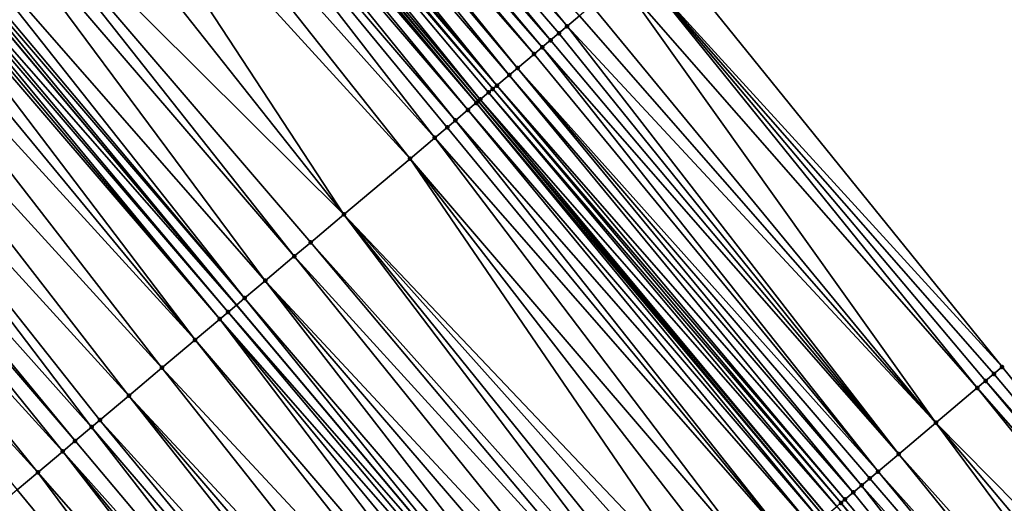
# Model space of a CAD drawing. Header units: feet. Extents: x 2004186 to 2014793, y 836912 to 864902.
# Tile 405 of 656: x 2009208 to 2009244, y 849828 to 849846. Entities that reach past the tile are written whole.
import ezdxf

# ---------------------------------------------------------------- set-up
doc = ezdxf.new("R2010")
doc.units = ezdxf.units.FT
doc.header["$LTSCALE"] = 100
doc.header["$MEASUREMENT"] = 0
for name, color, linetype, lineweight in [('EP_Travel Lane', 5, 'Continuous', 40), ('GPL_Skip Line', 2, 'Continuous', 40), ('Road Shots', 4, 'Continuous', 200), ('Road X-Section', 30, 'Continuous', 13)]:
    doc.layers.add(name, color=color, linetype=linetype, lineweight=lineweight)
doc.layers.add('I-77 SB_MM21-27-Surface-Border', color=7, linetype='Continuous')
doc.layers.add('I-77 SB_MM21-27-Surface-TIN', color=7, linetype='Continuous')

msp = doc.modelspace()

# ---------------------------------------------------------------- linework, layer by layer
at = {"layer": 'EP_Travel Lane'}
msp.add_polyline3d([(2009289.296537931, 849766.8143663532, 426.2140556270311), (2009276.421089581, 849782.1187031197, 426.2034524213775), (2009263.545649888, 849797.4230295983, 426.1719737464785), (2009250.664476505, 849812.7291025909, 426.1683175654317), (2009237.782705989, 849828.0281321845, 426.1587595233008), (2009224.900938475, 849843.3271582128, 426.1579321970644), (2009212.019177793, 849858.626176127, 426.1769712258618), (2009199.137408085, 849873.925204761, 426.1697639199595), (2009186.255642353, 849889.2242286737, 426.1741493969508), (2009173.373888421, 849904.5232385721, 426.2126280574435), (2009160.492126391, 849919.8222580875, 426.2279034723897), (2009147.61129366, 849935.1153608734, 426.2757587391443), (2009134.724738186, 849950.4103643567, 426.2853561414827), (2009121.838209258, 849965.7053363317, 426.3253862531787), (2009108.951654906, 849981.0003384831, 426.3362413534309), (2009096.065092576, 849996.2953501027, 426.3379628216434), (2009083.178587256, 850011.5902940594, 426.4051293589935)], dxfattribs=at)
at = {"layer": 'GPL_Skip Line'}
msp.add_polyline3d([(2009280.342932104, 849759.2818845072, 426.3741667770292), (2009267.467481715, 849774.5862236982, 426.3685787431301), (2009254.592042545, 849789.8905495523, 426.3357610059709), (2009241.714104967, 849805.1927901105, 426.3240390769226), (2009228.832333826, 849820.4918240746, 426.3074661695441), (2009215.950572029, 849835.7908469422, 426.3180639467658), (2009203.068817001, 849851.0898617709, 426.3483442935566), (2009190.187054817, 849866.3888850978, 426.3578172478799), (2009177.305283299, 849881.6879195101, 426.3401470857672), (2009164.423530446, 849896.9869317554, 426.3767538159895), (2009151.541766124, 849912.2859576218, 426.3800087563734), (2009138.6634033, 849927.5878026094, 426.428996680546), (2009125.788463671, 849942.8925916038, 426.4307383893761), (2009112.913553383, 849958.1973457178, 426.4662020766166), (2009100.038626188, 849973.5021199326, 426.4822330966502), (2009087.16368466, 849988.8069111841, 426.4817926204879), (2009074.288790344, 850004.1116463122, 426.5356119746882)], dxfattribs=at)
at = {"layer": 'I-77 SB_MM21-27-Surface-Border', "color": 3, "linetype": 'ByBlock', "lineweight": -2}
msp.add_polyline3d([(2009101.702891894, 850001.0384872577, 426.1016760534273), (2009115.036951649, 849986.1199736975, 426.0732741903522), (2009128.371013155, 849971.2014580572, 426.0469270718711), (2009141.39894556, 849956.025483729, 425.982037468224), (2009154.426917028, 849940.8494629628, 425.9619588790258), (2009167.299604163, 849925.554361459, 425.9213416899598), (2009180.181355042, 849910.2553515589, 425.8787174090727), (2009193.063114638, 849894.9563313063, 425.8620500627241), (2009205.944874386, 849879.6573108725, 425.8454355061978), (2009218.826640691, 849864.358282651, 425.8479470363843), (2009231.708403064, 849849.0592590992, 425.8390255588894), (2009244.284192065, 849833.5025918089, 425.8508335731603), (2009256.859986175, 849817.9459184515, 425.8774976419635), (2009269.590475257, 849802.5082758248, 425.8973569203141), (2009282.159816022, 849786.9464547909, 425.9582849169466), (2009295.188307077, 849771.7708733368, 425.9705888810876)], dxfattribs=at)
at = {"layer": 'I-77 SB_MM21-27-Surface-TIN', "color": 128, "linetype": 'ByBlock', "lineweight": -2}
for points in [[(2009215.460920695, 849861.5242168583, 426.0384434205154), (2009214.84897167, 849861.0089320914, 426.0732685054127), (2009228.189693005, 849846.0963754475, 426.030067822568)], [(2009215.460920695, 849861.5242168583, 426.0384434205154), (2009228.189693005, 849846.0963754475, 426.030067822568), (2009228.648656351, 849846.4828371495, 426.0085353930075)], [(2009214.84897167, 849861.0089320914, 426.0732685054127), (2009214.390009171, 849860.6224693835, 426.0972640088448), (2009227.57774406, 849845.5810905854, 426.0651255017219)], [(2009214.84897167, 849861.0089320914, 426.0732685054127), (2009227.883718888, 849845.838732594, 426.0486308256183), (2009228.189693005, 849846.0963754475, 426.030067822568)], [(2009214.84897167, 849861.0089320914, 426.0732685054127), (2009227.57774406, 849845.5810905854, 426.0651255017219), (2009227.883718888, 849845.838732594, 426.0486308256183)], [(2009214.390009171, 849860.6224693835, 426.0972640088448), (2009214.084034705, 849860.3648269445, 426.1148125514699), (2009227.271769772, 849845.3234479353, 426.0831912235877)], [(2009214.390009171, 849860.6224693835, 426.0972640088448), (2009227.271769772, 849845.3234479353, 426.0831912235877), (2009227.57774406, 849845.5810905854, 426.0651255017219)], [(2009214.084034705, 849860.3648269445, 426.1148125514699), (2009213.778059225, 849860.1071857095, 426.1294125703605), (2009226.965794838, 849845.0658060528, 426.0993773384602)], [(2009214.084034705, 849860.3648269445, 426.1148125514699), (2009226.965794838, 849845.0658060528, 426.0993773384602), (2009227.271769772, 849845.3234479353, 426.0831912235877)], [(2009213.472084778, 849859.8495432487, 426.1470149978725), (2009213.01312124, 849859.4630817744, 426.1679890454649), (2009226.047865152, 849844.2928862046, 426.1337344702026)], [(2009213.778059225, 849860.1071857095, 426.1294125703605), (2009213.472084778, 849859.8495432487, 426.1470149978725), (2009226.353841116, 849844.5505268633, 426.1205451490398)], [(2009213.472084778, 849859.8495432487, 426.1470149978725), (2009226.047865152, 849844.2928862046, 426.1337344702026), (2009226.353841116, 849844.5505268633, 426.1205451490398)], [(2009213.778059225, 849860.1071857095, 426.1294125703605), (2009226.353841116, 849844.5505268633, 426.1205451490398), (2009226.965794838, 849845.0658060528, 426.0993773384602)], [(2009213.01312124, 849859.4630817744, 426.1679890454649), (2009212.707147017, 849859.205439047, 426.1862439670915), (2009225.588903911, 849843.9064220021, 426.1613895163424)], [(2009213.01312124, 849859.4630817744, 426.1679890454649), (2009225.588903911, 849843.9064220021, 426.1613895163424), (2009226.047865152, 849844.2928862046, 426.1337344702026)], [(2009212.554158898, 849859.0766188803, 426.1924403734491), (2009212.401168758, 849858.9478011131, 426.192761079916), (2009225.435915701, 849843.7776019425, 426.1673238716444)], [(2009212.707147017, 849859.205439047, 426.1862439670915), (2009212.554158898, 849859.0766188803, 426.1924403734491), (2009225.588903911, 849843.9064220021, 426.1613895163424)], [(2009212.554158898, 849859.0766188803, 426.1924403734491), (2009225.435915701, 849843.7776019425, 426.1673238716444), (2009225.588903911, 849843.9064220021, 426.1613895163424)], [(2009212.095183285, 849858.6901717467, 426.1783004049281), (2009212.019177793, 849858.626176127, 426.1769712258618), (2009224.900938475, 849843.3271582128, 426.1579321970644)], [(2009212.401168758, 849858.9478011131, 426.192761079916), (2009212.095183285, 849858.6901717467, 426.1783004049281), (2009224.976941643, 849843.3911529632, 426.1577036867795)], [(2009212.095183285, 849858.6901717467, 426.1783004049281), (2009224.900938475, 849843.3271582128, 426.1579321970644), (2009224.976941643, 849843.3911529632, 426.1577036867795)], [(2009212.401168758, 849858.9478011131, 426.192761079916), (2009225.282925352, 849843.6487844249, 426.1670338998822), (2009225.435915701, 849843.7776019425, 426.1673238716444)], [(2009212.401168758, 849858.9478011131, 426.192761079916), (2009224.976941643, 849843.3911529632, 426.1577036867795), (2009225.282925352, 849843.6487844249, 426.1670338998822)], [(2009211.78920287, 849858.4325363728, 426.1785491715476), (2009211.483227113, 849858.1748954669, 426.1923439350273), (2009224.517975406, 849843.0046946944, 426.1708286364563)], [(2009211.942192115, 849858.5613552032, 426.1756249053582), (2009211.78920287, 849858.4325363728, 426.1785491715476), (2009224.823951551, 849843.262335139, 426.1581636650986)], [(2009211.78920287, 849858.4325363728, 426.1785491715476), (2009224.517975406, 849843.0046946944, 426.1708286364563), (2009224.823951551, 849843.262335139, 426.1581636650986)], [(2009211.942192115, 849858.5613552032, 426.1756249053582), (2009224.823951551, 849843.262335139, 426.1581636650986), (2009212.019177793, 849858.626176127, 426.1769712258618)], [(2009224.823951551, 849843.262335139, 426.1581636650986), (2009224.900938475, 849843.3271582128, 426.1579321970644), (2009212.019177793, 849858.626176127, 426.1769712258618)], [(2009211.483227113, 849858.1748954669, 426.1923439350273), (2009211.024261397, 849857.7884365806, 426.2069818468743), (2009224.059009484, 849842.6182360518, 426.1848696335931)], [(2009211.483227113, 849858.1748954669, 426.1923439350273), (2009224.059009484, 849842.6182360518, 426.1848696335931), (2009224.517975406, 849843.0046946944, 426.1708286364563)], [(2009211.024261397, 849857.7884365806, 426.2069818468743), (2009209.953337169, 849856.8867041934, 426.2288584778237), (2009223.294064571, 849841.9741403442, 426.2033003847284)], [(2009211.024261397, 849857.7884365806, 426.2069818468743), (2009223.753030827, 849842.3605985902, 426.1902304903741), (2009224.059009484, 849842.6182360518, 426.1848696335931)], [(2009211.024261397, 849857.7884365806, 426.2069818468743), (2009223.294064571, 849841.9741403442, 426.2033003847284), (2009223.753030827, 849842.3605985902, 426.1902304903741)], [(2009209.953337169, 849856.8867041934, 426.2288584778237), (2009208.88240975, 849855.984975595, 426.2414580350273), (2009222.376128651, 849841.2012278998, 426.2195291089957)], [(2009209.953337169, 849856.8867041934, 426.2288584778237), (2009222.376128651, 849841.2012278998, 426.2195291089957), (2009223.294064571, 849841.9741403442, 426.2033003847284)], [(2009208.88240975, 849855.984975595, 426.2414580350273), (2009207.505505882, 849854.8256069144, 426.2658356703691), (2009219.928294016, 849839.1401345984, 426.2467666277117)], [(2009208.88240975, 849855.984975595, 426.2414580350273), (2009219.928294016, 849839.1401345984, 426.2467666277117), (2009222.376128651, 849841.2012278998, 426.2195291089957)], [(2009207.505505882, 849854.8256069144, 426.2658356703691), (2009205.669633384, 849853.2797828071, 426.2963794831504), (2009219.928294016, 849839.1401345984, 426.2467666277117)], [(2009205.669633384, 849853.2797828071, 426.2963794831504), (2009205.057676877, 849852.7645069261, 426.3094466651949), (2009218.092420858, 849837.5943112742, 426.2753931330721)], [(2009205.669633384, 849853.2797828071, 426.2963794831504), (2009218.704378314, 849838.109586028, 426.2650860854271), (2009219.928294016, 849839.1401345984, 426.2467666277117)], [(2009205.669633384, 849853.2797828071, 426.2963794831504), (2009218.092420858, 849837.5943112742, 426.2753931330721), (2009218.704378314, 849838.109586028, 426.2650860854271)], [(2009205.057676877, 849852.7645069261, 426.3094466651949), (2009203.833765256, 849851.7339535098, 426.33963158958), (2009217.021497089, 849836.6925783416, 426.2986055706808)], [(2009205.057676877, 849852.7645069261, 426.3094466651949), (2009217.021497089, 849836.6925783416, 426.2986055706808), (2009218.092420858, 849837.5943112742, 426.2753931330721)], [(2009203.833765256, 849851.7339535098, 426.33963158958), (2009203.374797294, 849851.3474972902, 426.3477394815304), (2009216.256551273, 849836.0484837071, 426.3144085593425)], [(2009203.833765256, 849851.7339535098, 426.33963158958), (2009216.256551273, 849836.0484837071, 426.3144085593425), (2009217.021497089, 849836.6925783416, 426.2986055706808)], [(2009202.762837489, 849850.8322253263, 426.3512157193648), (2009215.950572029, 849835.7908469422, 426.3180639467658), (2009203.068817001, 849851.0898617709, 426.3483442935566)], [(2009203.221806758, 849851.2186799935, 426.3469085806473), (2009203.068817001, 849851.0898617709, 426.3483442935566), (2009215.950572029, 849835.7908469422, 426.3180639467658)], [(2009203.374797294, 849851.3474972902, 426.3477394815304), (2009203.221806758, 849851.2186799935, 426.3469085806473), (2009216.256551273, 849836.0484837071, 426.3144085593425)], [(2009203.221806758, 849851.2186799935, 426.3469085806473), (2009215.950572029, 849835.7908469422, 426.3180639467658), (2009216.256551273, 849836.0484837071, 426.3144085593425)], [(2009202.609849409, 849850.7034051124, 426.3575273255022), (2009202.456859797, 849850.5745867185, 426.3593829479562), (2009215.338612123, 849835.2755750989, 426.3212441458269)], [(2009202.762837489, 849850.8322253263, 426.3512157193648), (2009202.609849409, 849850.7034051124, 426.3575273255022), (2009215.644592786, 849835.5332101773, 426.321719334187)], [(2009202.609849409, 849850.7034051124, 426.3575273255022), (2009215.338612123, 849835.2755750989, 426.3212441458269), (2009215.644592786, 849835.5332101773, 426.321719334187)], [(2009202.762837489, 849850.8322253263, 426.3512157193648), (2009215.644592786, 849835.5332101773, 426.321719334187), (2009215.950572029, 849835.7908469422, 426.3180639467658)], [(2009202.303869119, 849850.4457695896, 426.3581408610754), (2009201.691905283, 849849.9305024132, 426.3498943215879), (2009214.420666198, 849834.5026745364, 426.3083791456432)], [(2009202.456859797, 849850.5745867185, 426.3593829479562), (2009202.303869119, 849850.4457695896, 426.3581408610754), (2009215.338612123, 849835.2755750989, 426.3212441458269)], [(2009202.303869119, 849850.4457695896, 426.3581408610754), (2009214.420666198, 849834.5026745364, 426.3083791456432), (2009215.338612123, 849835.2755750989, 426.3212441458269)], [(2009201.691905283, 849849.9305024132, 426.3498943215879), (2009200.926947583, 849849.2864218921, 426.3311394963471), (2009214.420666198, 849834.5026745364, 426.3083791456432)], [(2009200.926947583, 849849.2864218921, 426.3311394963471), (2009199.703015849, 849848.2558923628, 426.3028353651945), (2009213.196733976, 849833.472145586, 426.2786572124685)], [(2009200.926947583, 849849.2864218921, 426.3311394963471), (2009213.196733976, 849833.472145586, 426.2786572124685), (2009214.420666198, 849834.5026745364, 426.3083791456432)], [(2009231.708403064, 849849.0592590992, 425.8390255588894), (2009230.790479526, 849848.2863319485, 425.8912637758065), (2009244.284192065, 849833.5025918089, 425.8508335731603)], [(2009199.703015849, 849848.2558923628, 426.3028353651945), (2009198.479086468, 849847.225360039, 426.2813733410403), (2009211.972804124, 849832.4416138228, 426.2558232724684)], [(2009199.703015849, 849848.2558923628, 426.3028353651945), (2009211.972804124, 849832.4416138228, 426.2558232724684), (2009213.196733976, 849833.472145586, 426.2786572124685)], [(2009230.790479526, 849848.2863319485, 425.8912637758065), (2009230.178529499, 849847.7710483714, 425.9231754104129), (2009243.366268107, 849832.7296651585, 425.9018466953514)], [(2009230.790479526, 849848.2863319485, 425.8912637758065), (2009243.978216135, 849833.2449511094, 425.8641229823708), (2009244.284192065, 849833.5025918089, 425.8508335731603)], [(2009230.790479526, 849848.2863319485, 425.8912637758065), (2009243.672241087, 849832.9873093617, 425.8799787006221), (2009243.978216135, 849833.2449511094, 425.8641229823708)], [(2009230.790479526, 849848.2863319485, 425.8912637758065), (2009243.366268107, 849832.7296651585, 425.9018466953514), (2009243.672241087, 849832.9873093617, 425.8799787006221)], [(2009230.178529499, 849847.7710483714, 425.9231754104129), (2009229.107619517, 849846.8692990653, 425.9864798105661), (2009241.836396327, 849831.4414523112, 425.9911864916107)], [(2009230.178529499, 849847.7710483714, 425.9231754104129), (2009241.836396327, 849831.4414523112, 425.9911864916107), (2009243.366268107, 849832.7296651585, 425.9018466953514)], [(2009198.479086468, 849847.225360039, 426.2813733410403), (2009197.255154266, 849846.1948310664, 426.2517065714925), (2009210.595883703, 849831.282264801, 426.2320641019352)], [(2009198.479086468, 849847.225360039, 426.2813733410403), (2009210.90186672, 849831.5398970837, 426.2393843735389), (2009211.972804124, 849832.4416138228, 426.2558232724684)], [(2009198.479086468, 849847.225360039, 426.2813733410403), (2009210.595883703, 849831.282264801, 426.2320641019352), (2009210.90186672, 849831.5398970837, 426.2393843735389)], [(2009229.107619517, 849846.8692990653, 425.9864798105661), (2009228.648656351, 849846.4828371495, 426.0085353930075), (2009241.836396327, 849831.4414523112, 425.9911864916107)], [(2009228.648656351, 849846.4828371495, 426.0085353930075), (2009228.189693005, 849846.0963754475, 426.030067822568), (2009241.836396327, 849831.4414523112, 425.9911864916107)], [(2009196.949171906, 849845.9371980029, 426.2462978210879), (2009196.031224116, 849845.164299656, 426.2280076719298), (2009209.524943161, 849830.3805517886, 426.206500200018)], [(2009197.255154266, 849846.1948310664, 426.2517065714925), (2009196.949171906, 849845.9371980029, 426.2462978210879), (2009209.983917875, 849830.7669999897, 426.2180262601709)], [(2009196.949171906, 849845.9371980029, 426.2462978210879), (2009209.524943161, 849830.3805517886, 426.206500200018), (2009209.983917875, 849830.7669999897, 426.2180262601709)], [(2009197.255154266, 849846.1948310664, 426.2517065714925), (2009209.983917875, 849830.7669999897, 426.2180262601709), (2009210.595883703, 849831.282264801, 426.2320641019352)], [(2009228.189693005, 849846.0963754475, 426.030067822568), (2009227.883718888, 849845.838732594, 426.0486308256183), (2009240.459507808, 849830.2820654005, 426.0602027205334)], [(2009228.189693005, 849846.0963754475, 426.030067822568), (2009240.459507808, 849830.2820654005, 426.0602027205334), (2009241.836396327, 849831.4414523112, 425.9911864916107)], [(2009227.57774406, 849845.5810905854, 426.0651255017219), (2009227.271769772, 849845.3234479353, 426.0831912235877), (2009240.459507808, 849830.2820654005, 426.0602027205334)], [(2009227.883718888, 849845.838732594, 426.0486308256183), (2009227.57774406, 849845.5810905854, 426.0651255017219), (2009240.459507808, 849830.2820654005, 426.0602027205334)], [(2009227.271769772, 849845.3234479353, 426.0831912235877), (2009226.965794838, 849845.0658060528, 426.0993773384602), (2009239.694570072, 849829.6379611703, 426.0995017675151)], [(2009227.271769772, 849845.3234479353, 426.0831912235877), (2009239.694570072, 849829.6379611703, 426.0995017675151), (2009240.459507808, 849830.2820654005, 426.0602027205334)], [(2009196.031224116, 849845.164299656, 426.2280076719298), (2009195.113277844, 849844.3913995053, 426.2141347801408), (2009208.606995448, 849829.6076533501, 426.1884345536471)], [(2009196.031224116, 849845.164299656, 426.2280076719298), (2009208.606995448, 849829.6076533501, 426.1884345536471), (2009209.524943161, 849830.3805517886, 426.206500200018)], [(2009226.965794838, 849845.0658060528, 426.0993773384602), (2009226.353841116, 849844.5505268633, 426.1205451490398), (2009239.694570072, 849829.6379611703, 426.0995017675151)], [(2009226.353841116, 849844.5505268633, 426.1205451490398), (2009226.047865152, 849844.2928862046, 426.1337344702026), (2009239.082617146, 849829.1226810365, 426.1229820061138)], [(2009226.353841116, 849844.5505268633, 426.1205451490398), (2009239.38859351, 849829.3803212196, 426.1109569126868), (2009239.694570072, 849829.6379611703, 426.0995017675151)], [(2009226.353841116, 849844.5505268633, 426.1205451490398), (2009239.082617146, 849829.1226810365, 426.1229820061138), (2009239.38859351, 849829.3803212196, 426.1109569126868)], [(2009195.113277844, 849844.3913995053, 426.2141347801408), (2009207.842041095, 849828.9635688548, 426.1794109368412), (2009208.606995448, 849829.6076533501, 426.1884345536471)], [(2009226.047865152, 849844.2928862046, 426.1337344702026), (2009225.588903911, 849843.9064220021, 426.1613895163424), (2009238.776643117, 849828.8650380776, 426.1418032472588)], [(2009226.047865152, 849844.2928862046, 426.1337344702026), (2009238.776643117, 849828.8650380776, 426.1418032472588), (2009239.082617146, 849829.1226810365, 426.1229820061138)], [(2009225.435915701, 849843.7776019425, 426.1673238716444), (2009225.282925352, 849843.6487844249, 426.1670338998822), (2009238.31767895, 849828.4785773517, 426.160945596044)], [(2009225.588903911, 849843.9064220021, 426.1613895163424), (2009225.435915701, 849843.7776019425, 426.1673238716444), (2009238.470667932, 849828.6073964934, 426.1572587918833)], [(2009225.435915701, 849843.7776019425, 426.1673238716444), (2009238.31767895, 849828.4785773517, 426.160945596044), (2009238.470667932, 849828.6073964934, 426.1572587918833)], [(2009225.588903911, 849843.9064220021, 426.1613895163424), (2009238.470667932, 849828.6073964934, 426.1572587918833), (2009238.776643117, 849828.8650380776, 426.1418032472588)], [(2009224.976941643, 849843.3911529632, 426.1577036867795), (2009224.900938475, 849843.3271582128, 426.1579321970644), (2009237.782705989, 849828.0281321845, 426.1587595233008)], [(2009225.282925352, 849843.6487844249, 426.1670338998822), (2009224.976941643, 849843.3911529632, 426.1577036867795), (2009238.164689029, 849828.3497593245, 426.1619028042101)], [(2009224.976941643, 849843.3911529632, 426.1577036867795), (2009237.782705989, 849828.0281321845, 426.1587595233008), (2009238.164689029, 849828.3497593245, 426.1619028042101)], [(2009225.282925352, 849843.6487844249, 426.1670338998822), (2009238.164689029, 849828.3497593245, 426.1619028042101), (2009238.31767895, 849828.4785773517, 426.160945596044)], [(2009224.517975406, 849843.0046946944, 426.1708286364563), (2009224.059009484, 849842.6182360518, 426.1848696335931), (2009237.246750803, 849827.5768496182, 426.1714270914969)], [(2009224.823951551, 849843.262335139, 426.1581636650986), (2009224.517975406, 849843.0046946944, 426.1708286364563), (2009237.552727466, 849827.8344894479, 426.1602676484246)], [(2009224.517975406, 849843.0046946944, 426.1708286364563), (2009237.246750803, 849827.5768496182, 426.1714270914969), (2009237.552727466, 849827.8344894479, 426.1602676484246)], [(2009224.823951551, 849843.262335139, 426.1581636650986), (2009237.70571698, 849827.9633079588, 426.1581259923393), (2009224.900938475, 849843.3271582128, 426.1579321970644)], [(2009224.823951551, 849843.262335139, 426.1581636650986), (2009237.552727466, 849827.8344894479, 426.1602676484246), (2009237.70571698, 849827.9633079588, 426.1581259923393)], [(2009237.70571698, 849827.9633079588, 426.1581259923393), (2009237.782705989, 849828.0281321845, 426.1587595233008), (2009224.900938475, 849843.3271582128, 426.1579321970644)], [(2009223.753030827, 849842.3605985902, 426.1902304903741), (2009223.294064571, 849841.9741403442, 426.2033003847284), (2009236.481805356, 849826.932754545, 426.1883047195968)], [(2009224.059009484, 849842.6182360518, 426.1848696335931), (2009223.753030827, 849842.3605985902, 426.1902304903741), (2009236.481805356, 849826.932754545, 426.1883047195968)], [(2009224.059009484, 849842.6182360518, 426.1848696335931), (2009236.481805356, 849826.932754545, 426.1883047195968), (2009237.246750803, 849827.5768496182, 426.1714270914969)], [(2009223.294064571, 849841.9741403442, 426.2033003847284), (2009222.376128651, 849841.2012278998, 426.2195291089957), (2009235.410881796, 849826.031021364, 426.2121249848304)], [(2009223.294064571, 849841.9741403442, 426.2033003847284), (2009235.410881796, 849826.031021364, 426.2121249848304), (2009236.481805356, 849826.932754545, 426.1883047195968)], [(2009222.376128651, 849841.2012278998, 426.2195291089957), (2009219.928294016, 849839.1401345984, 426.2467666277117), (2009233.727994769, 849824.6140205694, 426.2287693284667)], [(2009222.376128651, 849841.2012278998, 426.2195291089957), (2009234.645933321, 849825.3869298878, 426.2201948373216), (2009235.410881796, 849826.031021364, 426.2121249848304)], [(2009222.376128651, 849841.2012278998, 426.2195291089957), (2009233.727994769, 849824.6140205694, 426.2287693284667), (2009234.645933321, 849825.3869298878, 426.2201948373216)], [(2009219.928294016, 849839.1401345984, 426.2467666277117), (2009218.704378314, 849838.109586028, 426.2650860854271), (2009232.045110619, 849823.1970163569, 426.2537827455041)], [(2009219.928294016, 849839.1401345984, 426.2467666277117), (2009233.269026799, 849824.2275643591, 426.2368546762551), (2009233.727994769, 849824.6140205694, 426.2287693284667)], [(2009219.928294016, 849839.1401345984, 426.2467666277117), (2009232.504078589, 849823.5834725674, 426.2456971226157), (2009233.269026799, 849824.2275643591, 426.2368546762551)], [(2009219.928294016, 849839.1401345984, 426.2467666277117), (2009232.045110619, 849823.1970163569, 426.2537827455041), (2009232.504078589, 849823.5834725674, 426.2456971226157)], [(2009218.704378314, 849838.109586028, 426.2650860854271), (2009218.092420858, 849837.5943112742, 426.2753931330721), (2009231.586142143, 849822.8105607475, 426.260396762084)], [(2009218.704378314, 849838.109586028, 426.2650860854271), (2009231.586142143, 849822.8105607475, 426.260396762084), (2009232.045110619, 849823.1970163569, 426.2537827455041)], [(2009218.092420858, 849837.5943112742, 426.2753931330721), (2009217.021497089, 849836.6925783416, 426.2986055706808), (2009230.668205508, 849822.037649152, 426.2745469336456)], [(2009218.092420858, 849837.5943112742, 426.2753931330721), (2009230.668205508, 849822.037649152, 426.2745469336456), (2009231.586142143, 849822.8105607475, 426.260396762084)], [(2009217.021497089, 849836.6925783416, 426.2986055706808), (2009216.256551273, 849836.0484837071, 426.3144085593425), (2009229.291303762, 849820.8782779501, 426.3050976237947)], [(2009217.021497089, 849836.6925783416, 426.2986055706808), (2009230.056249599, 849821.5223725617, 426.2893508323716), (2009230.668205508, 849822.037649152, 426.2745469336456)], [(2009217.021497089, 849836.6925783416, 426.2986055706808), (2009229.291303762, 849820.8782779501, 426.3050976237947), (2009230.056249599, 849821.5223725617, 426.2893508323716)], [(2009215.644592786, 849835.5332101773, 426.321719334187), (2009228.832333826, 849820.4918240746, 426.3074661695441), (2009215.950572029, 849835.7908469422, 426.3180639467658)], [(2009216.256551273, 849836.0484837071, 426.3144085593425), (2009215.950572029, 849835.7908469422, 426.3180639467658), (2009228.832333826, 849820.4918240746, 426.3074661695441)], [(2009216.256551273, 849836.0484837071, 426.3144085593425), (2009228.832333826, 849820.4918240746, 426.3074661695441), (2009229.291303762, 849820.8782779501, 426.3050976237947)], [(2009215.644592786, 849835.5332101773, 426.321719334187), (2009215.338612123, 849835.2755750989, 426.3212441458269), (2009228.526353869, 849820.2341881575, 426.3090452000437)], [(2009215.644592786, 849835.5332101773, 426.321719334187), (2009228.526353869, 849820.2341881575, 426.3090452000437), (2009228.832333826, 849820.4918240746, 426.3074661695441)], [(2009215.338612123, 849835.2755750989, 426.3212441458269), (2009214.420666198, 849834.5026745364, 426.3083791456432), (2009227.455419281, 849819.3324680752, 426.3007925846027)], [(2009215.338612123, 849835.2755750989, 426.3212441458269), (2009228.067383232, 849819.8477351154, 426.3093728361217), (2009228.526353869, 849820.2341881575, 426.3090452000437)], [(2009215.338612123, 849835.2755750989, 426.3212441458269), (2009227.455419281, 849819.3324680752, 426.3007925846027), (2009228.067383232, 849819.8477351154, 426.3093728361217)], [(2009214.420666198, 849834.5026745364, 426.3083791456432), (2009213.196733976, 849833.472145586, 426.2786572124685), (2009226.84345354, 849818.8172031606, 426.2870073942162)], [(2009214.420666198, 849834.5026745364, 426.3083791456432), (2009226.84345354, 849818.8172031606, 426.2870073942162), (2009227.455419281, 849819.3324680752, 426.3007925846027)], [(2009213.196733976, 849833.472145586, 426.2786572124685), (2009211.972804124, 849832.4416138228, 426.2558232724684), (2009225.619523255, 849817.7866719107, 426.2629165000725)], [(2009213.196733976, 849833.472145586, 426.2786572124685), (2009225.619523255, 849817.7866719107, 426.2629165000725), (2009226.84345354, 849818.8172031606, 426.2870073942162)], [(2009243.978216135, 849833.2449511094, 425.8641229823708), (2009243.672241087, 849832.9873093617, 425.8799787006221), (2009256.859986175, 849817.9459184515, 425.8774976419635)], [(2009244.284192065, 849833.5025918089, 425.8508335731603), (2009243.978216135, 849833.2449511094, 425.8641229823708), (2009256.859986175, 849817.9459184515, 425.8774976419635)], [(2009243.672241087, 849832.9873093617, 425.8799787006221), (2009243.366268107, 849832.7296651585, 425.9018466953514), (2009256.554012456, 849817.6882751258, 425.8972174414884)], [(2009243.672241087, 849832.9873093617, 425.8799787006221), (2009256.554012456, 849817.6882751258, 425.8972174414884), (2009256.859986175, 849817.9459184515, 425.8774976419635)], [(2009211.972804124, 849832.4416138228, 426.2558232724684), (2009210.90186672, 849831.5398970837, 426.2393843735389), (2009224.395595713, 849816.7561374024, 426.2468035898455)], [(2009211.972804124, 849832.4416138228, 426.2558232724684), (2009225.007560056, 849817.2714039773, 426.2565234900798), (2009225.619523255, 849817.7866719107, 426.2629165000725)], [(2009211.972804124, 849832.4416138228, 426.2558232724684), (2009224.395595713, 849816.7561374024, 426.2468035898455), (2009225.007560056, 849817.2714039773, 426.2565234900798)], [(2009243.366268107, 849832.7296651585, 425.9018466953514), (2009241.836396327, 849831.4414523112, 425.9911864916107), (2009255.942062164, 849817.1729918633, 425.9283591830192)], [(2009243.366268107, 849832.7296651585, 425.9018466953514), (2009255.942062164, 849817.1729918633, 425.9283591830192), (2009256.554012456, 849817.6882751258, 425.8972174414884)], [(2009210.90186672, 849831.5398970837, 426.2393843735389), (2009210.595883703, 849831.282264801, 426.2320641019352), (2009223.630641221, 849816.112053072, 426.2373766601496)], [(2009210.90186672, 849831.5398970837, 426.2393843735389), (2009223.630641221, 849816.112053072, 426.2373766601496), (2009224.395595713, 849816.7561374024, 426.2468035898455)], [(2009241.836396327, 849831.4414523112, 425.9911864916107), (2009240.459507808, 849830.2820654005, 426.0602027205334), (2009253.800236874, 849815.3694995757, 426.0394812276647)], [(2009241.836396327, 849831.4414523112, 425.9911864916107), (2009254.718162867, 849816.1424238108, 425.994381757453), (2009255.942062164, 849817.1729918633, 425.9283591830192)], [(2009241.836396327, 849831.4414523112, 425.9911864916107), (2009253.800236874, 849815.3694995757, 426.0394812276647), (2009254.718162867, 849816.1424238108, 425.994381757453)], [(2009210.595883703, 849831.282264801, 426.2320641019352), (2009209.983917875, 849830.7669999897, 426.2180262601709), (2009222.865685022, 849815.4679707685, 426.2229859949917)], [(2009210.595883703, 849831.282264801, 426.2320641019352), (2009222.865685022, 849815.4679707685, 426.2229859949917), (2009223.630641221, 849816.112053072, 426.2373766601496)], [(2009209.983917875, 849830.7669999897, 426.2180262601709), (2009209.524943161, 849830.3805517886, 426.206500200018), (2009222.865685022, 849815.4679707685, 426.2229859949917)], [(2009209.524943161, 849830.3805517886, 426.206500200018), (2009208.606995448, 849829.6076533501, 426.1884345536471), (2009221.794747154, 849814.566254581, 426.2051968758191)], [(2009209.524943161, 849830.3805517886, 426.206500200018), (2009222.253720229, 849814.9527047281, 426.2119579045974), (2009222.865685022, 849815.4679707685, 426.2229859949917)], [(2009209.524943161, 849830.3805517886, 426.206500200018), (2009221.794747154, 849814.566254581, 426.2051968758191), (2009222.253720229, 849814.9527047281, 426.2119579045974)], [(2009240.459507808, 849830.2820654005, 426.0602027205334), (2009239.694570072, 849829.6379611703, 426.0995017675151), (2009253.035298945, 849814.725395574, 426.0782204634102)], [(2009240.459507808, 849830.2820654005, 426.0602027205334), (2009253.035298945, 849814.725395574, 426.0782204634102), (2009253.800236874, 849815.3694995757, 426.0394812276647)], [(2009208.606995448, 849829.6076533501, 426.1884345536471), (2009207.842041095, 849828.9635688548, 426.1794109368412), (2009220.570819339, 849813.5357203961, 426.1882917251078)], [(2009208.606995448, 849829.6076533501, 426.1884345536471), (2009220.570819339, 849813.5357203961, 426.1882917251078), (2009221.794747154, 849814.566254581, 426.2051968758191)], [(2009239.694570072, 849829.6379611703, 426.0995017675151), (2009239.38859351, 849829.3803212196, 426.1109569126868), (2009252.423347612, 849814.2101135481, 426.1063346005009)], [(2009239.694570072, 849829.6379611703, 426.0995017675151), (2009252.423347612, 849814.2101135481, 426.1063346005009), (2009253.035298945, 849814.725395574, 426.0782204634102)], [(2009239.38859351, 849829.3803212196, 426.1109569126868), (2009239.082617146, 849829.1226810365, 426.1229820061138), (2009252.423347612, 849814.2101135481, 426.1063346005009)], [(2009207.842041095, 849828.9635688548, 426.1794109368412), (2009207.23007711, 849828.4483018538, 426.1707345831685), (2009220.570819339, 849813.5357203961, 426.1882917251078)], [(2009238.776643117, 849828.8650380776, 426.1418032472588), (2009238.470667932, 849828.6073964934, 426.1572587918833), (2009251.352433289, 849813.3083693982, 426.1570126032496)], [(2009239.082617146, 849829.1226810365, 426.1229820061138), (2009238.776643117, 849828.8650380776, 426.1418032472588), (2009251.352433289, 849813.3083693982, 426.1570126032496)], [(2009239.082617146, 849829.1226810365, 426.1229820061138), (2009251.352433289, 849813.3083693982, 426.1570126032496), (2009252.423347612, 849814.2101135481, 426.1063346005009)], [(2009238.31767895, 849828.4785773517, 426.160945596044), (2009238.164689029, 849828.3497593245, 426.1619028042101), (2009251.046455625, 849813.050730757, 426.1652626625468)], [(2009238.470667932, 849828.6073964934, 426.1572587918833), (2009238.31767895, 849828.4785773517, 426.160945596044), (2009251.352433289, 849813.3083693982, 426.1570126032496)], [(2009238.31767895, 849828.4785773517, 426.160945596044), (2009251.046455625, 849813.050730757, 426.1652626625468), (2009251.352433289, 849813.3083693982, 426.1570126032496)]]:
    msp.add_3dface(points, dxfattribs=at)
at = {"layer": 'Road Shots', "lineweight": 100}
for p in [(2009228.189693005, 849846.0963754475, 426.030067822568), (2009227.57774406, 849845.5810905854, 426.0651255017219), (2009227.883718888, 849845.838732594, 426.0486308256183), (2009227.271769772, 849845.3234479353, 426.0831912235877), (2009226.965794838, 849845.0658060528, 426.0993773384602), (2009226.353841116, 849844.5505268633, 426.1205451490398), (2009226.047865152, 849844.2928862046, 426.1337344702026), (2009225.435915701, 849843.7776019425, 426.1673238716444), (2009225.588903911, 849843.9064220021, 426.1613895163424), (2009224.976941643, 849843.3911529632, 426.1577036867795), (2009225.282925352, 849843.6487844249, 426.1670338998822), (2009224.517975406, 849843.0046946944, 426.1708286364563), (2009224.823951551, 849843.262335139, 426.1581636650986), (2009223.753030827, 849842.3605985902, 426.1902304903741), (2009224.059009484, 849842.6182360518, 426.1848696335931), (2009223.294064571, 849841.9741403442, 426.2033003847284), (2009222.376128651, 849841.2012278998, 426.2195291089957), (2009219.928294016, 849839.1401345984, 426.2467666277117), (2009218.704378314, 849838.109586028, 426.2650860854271), (2009218.092420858, 849837.5943112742, 426.2753931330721), (2009217.021497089, 849836.6925783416, 426.2986055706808), (2009216.256551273, 849836.0484837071, 426.3144085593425), (2009215.644592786, 849835.5332101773, 426.321719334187), (2009215.338612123, 849835.2755750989, 426.3212441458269), (2009214.420666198, 849834.5026745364, 426.3083791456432), (2009213.196733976, 849833.472145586, 426.2786572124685), (2009243.978216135, 849833.2449511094, 425.8641229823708), (2009244.284192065, 849833.5025918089, 425.8508335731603), (2009243.672241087, 849832.9873093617, 425.8799787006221), (2009211.972804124, 849832.4416138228, 426.2558232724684), (2009243.366268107, 849832.7296651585, 425.9018466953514), (2009210.90186672, 849831.5398970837, 426.2393843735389), (2009241.836396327, 849831.4414523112, 425.9911864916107), (2009210.595883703, 849831.282264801, 426.2320641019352), (2009209.983917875, 849830.7669999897, 426.2180262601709), (2009209.524943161, 849830.3805517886, 426.206500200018), (2009240.459507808, 849830.2820654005, 426.0602027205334), (2009208.606995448, 849829.6076533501, 426.1884345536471), (2009239.694570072, 849829.6379611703, 426.0995017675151), (2009239.38859351, 849829.3803212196, 426.1109569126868), (2009238.776643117, 849828.8650380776, 426.1418032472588), (2009239.082617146, 849829.1226810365, 426.1229820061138), (2009238.31767895, 849828.4785773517, 426.160945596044), (2009238.470667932, 849828.6073964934, 426.1572587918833)]:
    msp.add_point(p, dxfattribs=at)
at = {"layer": 'Road X-Section', "extrusion": (-0.6440880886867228, 0.7649511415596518, 0.0005338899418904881), "elevation": -644008.9754092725, "flags": 128}
msp.add_lwpolyline([(-2084292.842310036, 769.5320614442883), (-2084294.242310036, 769.607721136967), (-2084294.842310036, 769.634708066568), (-2084295.242310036, 769.6562745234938), (-2084295.842310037, 769.6978940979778), (-2084296.242310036, 769.7253512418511), (-2084296.842310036, 769.757977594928), (-2084297.242310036, 769.7797244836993), (-2084298.042310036, 769.8032697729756), (-2084299.042310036, 769.8160083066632), (-2084299.442310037, 769.8256146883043), (-2084300.042310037, 769.8407834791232), (-2084301.642310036, 769.8708953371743), (-2084302.042310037, 769.8823541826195), (-2084303.842310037, 769.9138238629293), (-2084305.042310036, 769.9394778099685), (-2084305.642310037, 769.9545108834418), (-2084306.842310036, 769.980297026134), (-2084307.842310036, 770.006917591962), (-2084308.642310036, 770.0192026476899), (-2084308.842310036, 770.0193666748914), (-2084309.042310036, 770.016145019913), (-2084309.242310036, 770.0160202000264), (-2084309.442310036, 770.0199100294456), (-2084309.842310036, 770.0320886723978), (-2084310.442310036, 770.0421489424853), (-2084310.642310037, 770.0445219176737), (-2084311.042310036, 770.0441589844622), (-2084312.242310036, 770.0580318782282), (-2084313.442310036, 770.0763220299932), (-2084313.842310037, 770.081730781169), (-2084315.442310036, 770.1113975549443), (-2084317.042310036, 770.1328595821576), (-2084318.642310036, 770.1611637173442), (-2084319.642310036, 770.1799185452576), (-2084320.442310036, 770.1881650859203), (-2084320.642310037, 770.1894071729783), (-2084320.842310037, 770.18755155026), (-2084321.042310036, 770.1812399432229), (-2084321.642310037, 770.1769328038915), (-2084321.842310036, 770.1777637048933), (-2084322.442310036, 770.1696558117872), (-2084324.042310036, 770.1394708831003), (-2084324.842310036, 770.1264036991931), (-2084327.242310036, 770.0958598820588), (-2084329.042310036, 770.0714822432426), (-2084330.442310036, 770.0588826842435), (-2084331.842310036, 770.0370060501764), (-2084332.442310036, 770.0223681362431), (-2084332.842310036, 770.0085733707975), (-2084333.042310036, 770.0056491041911), (-2084333.242310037, 770.0083246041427), (-2084333.642310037, 770.0227852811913), (-2084333.842310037, 770.0224645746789), (-2084334.042310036, 770.0162681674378), (-2084334.442310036, 769.9980132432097), (-2084335.042310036, 769.9770391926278), (-2084335.442310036, 769.9594367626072), (-2084335.842310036, 769.9448367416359), (-2084336.242310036, 769.9272881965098), (-2084336.842310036, 769.903292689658), (-2084337.642310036, 769.8684675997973), (-2084338.442310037, 769.8383958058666), (-2084339.442310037, 769.7923664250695), (-2084341.642310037, 769.6969030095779), (-2084342.042310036, 769.677971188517)], dxfattribs=at)
at = {"layer": 'Road X-Section', "extrusion": (-0.6440880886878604, 0.7649511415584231, 0.0005338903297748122), "elevation": -644028.9754124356, "flags": 128}
msp.add_lwpolyline([(-2084293.242308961, 769.5503258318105), (-2084295.242308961, 769.6618214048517), (-2084296.842308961, 769.7547597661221), (-2084297.242308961, 769.7730491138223), (-2084297.44230896, 769.7795154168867), (-2084297.842308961, 769.785722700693), (-2084299.042308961, 769.8048626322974), (-2084302.042308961, 769.8655063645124), (-2084302.842308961, 769.8770022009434), (-2084304.242308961, 769.9010120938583), (-2084305.242308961, 769.9242584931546), (-2084307.242308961, 769.9621518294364), (-2084308.042308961, 769.9863246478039), (-2084308.442308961, 769.9939942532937), (-2084308.642308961, 769.9953353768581), (-2084309.042308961, 769.9899394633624), (-2084309.242308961, 769.9891218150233), (-2084309.44230896, 769.9926139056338), (-2084310.042308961, 770.0116863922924), (-2084310.842308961, 770.020362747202), (-2084311.842308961, 770.0293863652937), (-2084313.042308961, 770.0474520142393), (-2084313.642308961, 770.0589780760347), (-2084314.44230896, 770.0730159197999), (-2084314.842308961, 770.0803361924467), (-2084316.242308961, 770.0967750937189), (-2084317.842308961, 770.1196090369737), (-2084319.44230896, 770.149330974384), (-2084320.642308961, 770.1621959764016), (-2084321.042308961, 770.1626711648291), (-2084321.842308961, 770.1553603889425), (-2084322.842308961, 770.1395573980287), (-2084324.242308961, 770.116344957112), (-2084325.042308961, 770.1060379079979), (-2084326.642308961, 770.0877184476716), (-2084329.842308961, 770.060480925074), (-2084331.042308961, 770.0442521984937), (-2084331.642308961, 770.0311823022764), (-2084332.042308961, 770.0258214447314), (-2084332.642308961, 770.0117804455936), (-2084333.042308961, 769.9991154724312), (-2084333.242308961, 769.9986554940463), (-2084333.642308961, 770.0079857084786), (-2084333.842308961, 770.0082756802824), (-2084334.042308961, 770.0023413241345), (-2084334.642308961, 769.9746862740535), (-2084335.042308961, 769.9614969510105), (-2084335.842308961, 769.9403291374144), (-2084336.242308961, 769.9241430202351), (-2084336.642308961, 769.9060772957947), (-2084337.042308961, 769.88958261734), (-2084337.442308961, 769.8710196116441), (-2084338.042308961, 769.8494871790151), (-2084338.642308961, 769.8274315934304), (-2084340.042308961, 769.7641271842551), (-2084340.842308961, 769.7322155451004), (-2084342.042308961, 769.6799773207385)], dxfattribs=at)
at = {"layer": 'Road X-Section', "extrusion": (-0.6440880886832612, 0.764951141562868, 0.0005338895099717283), "elevation": -644048.9753997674, "flags": 128}
msp.add_lwpolyline([(-2084294.242313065, 769.6431181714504), (-2084296.642313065, 769.7723434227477), (-2084297.242313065, 769.8023920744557), (-2084297.642313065, 769.818176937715), (-2084298.042313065, 769.8285635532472), (-2084300.042313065, 769.8549688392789), (-2084301.042313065, 769.8709183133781), (-2084301.642313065, 769.8799752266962), (-2084302.442313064, 769.8954299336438), (-2084304.442313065, 769.9293778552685), (-2084305.642313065, 769.9611511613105), (-2084307.242313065, 769.9902912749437), (-2084308.242313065, 770.0120321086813), (-2084308.642313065, 770.0143740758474), (-2084309.042313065, 770.0132830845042), (-2084309.442313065, 770.0170383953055), (-2084310.642313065, 770.0393933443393), (-2084312.242313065, 770.0562984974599), (-2084312.842313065, 770.0630595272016), (-2084313.642313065, 770.0740876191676), (-2084314.642313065, 770.0884782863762), (-2084315.642313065, 770.0979052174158), (-2084316.442313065, 770.1076251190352), (-2084317.242313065, 770.1140181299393), (-2084318.842313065, 770.1381090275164), (-2084319.642313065, 770.1518942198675), (-2084320.442313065, 770.1604744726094), (-2084321.042313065, 770.1601468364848), (-2084322.042313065, 770.156199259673), (-2084323.042313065, 770.140452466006), (-2084323.842313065, 770.12564856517), (-2084325.042313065, 770.1114983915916), (-2084325.642313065, 770.1048843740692), (-2084326.242313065, 770.0967987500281), (-2084327.242313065, 770.0879563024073), (-2084327.842313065, 770.0798709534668), (-2084329.042313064, 770.0712964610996), (-2084330.042313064, 770.0632266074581), (-2084331.442313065, 770.0394063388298), (-2084332.442313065, 770.0225287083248), (-2084332.842313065, 770.0113692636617), (-2084333.042313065, 770.0092276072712), (-2084333.642313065, 770.0130044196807), (-2084333.842313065, 770.0120472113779), (-2084334.042313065, 770.0083604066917), (-2084334.442313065, 769.9929048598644), (-2084334.842313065, 769.9740836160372), (-2084335.242313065, 769.9620585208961), (-2084335.642313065, 769.950603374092), (-2084336.642313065, 769.9113043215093), (-2084338.442313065, 769.8422880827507), (-2084340.442313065, 769.7529482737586), (-2084340.842313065, 769.731080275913), (-2084341.242313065, 769.7152245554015), (-2084341.642313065, 769.7019351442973)], dxfattribs=at)

doc.saveas('drawing.dxf')
